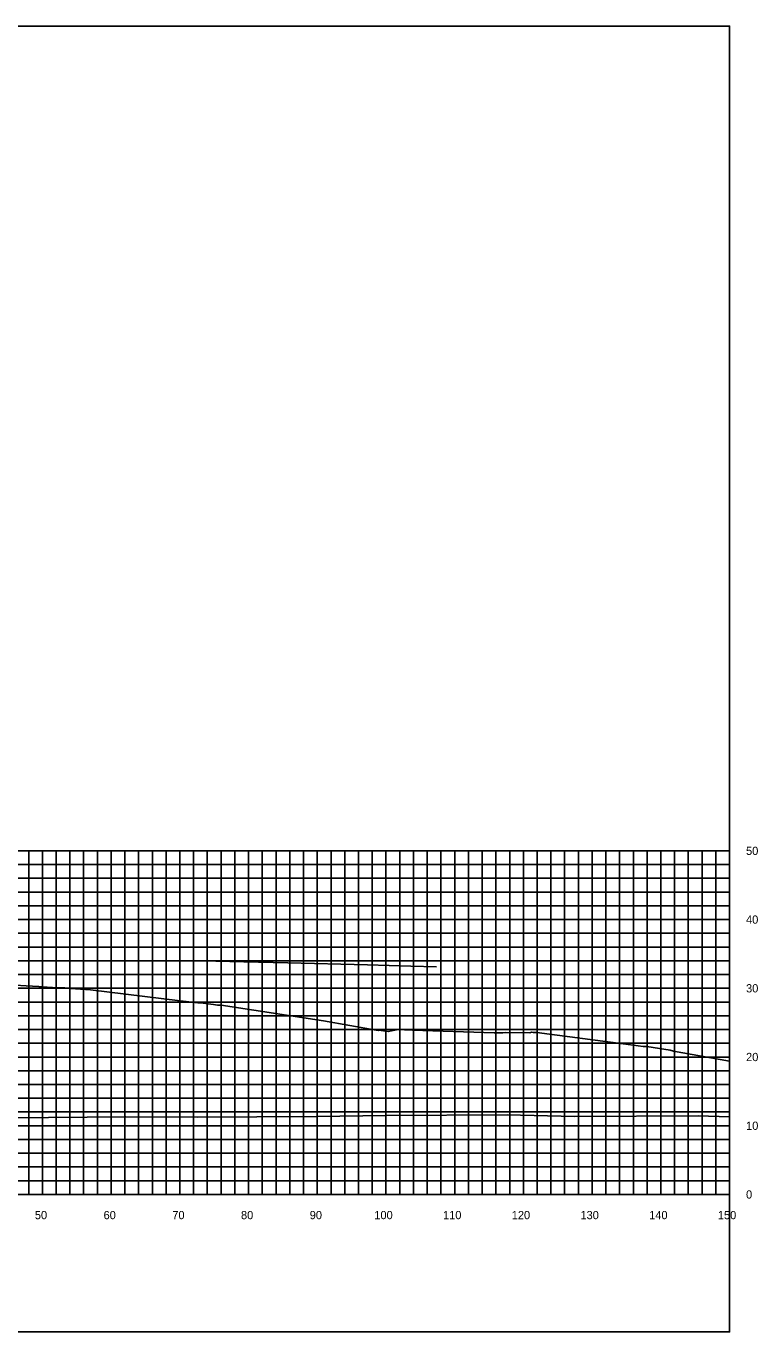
# Model space of a CAD drawing. Extents: x 1800880 to 1818864, y 245271 to 250560.
# Drawn here: x 1816520.4 to 1816626.9, y 248182.9 to 248372.9 of the extents above; entities that cross this region are included whole.
import ezdxf

# ---------------------------------------------------------------- set-up
doc = ezdxf.new("R2010")
doc.units = 0
for name, color, linetype in [('33', 7, 'Continuous'), ('CL-CNST', 7, 'Continuous'), ('DESIGN - DRAINAGE - Bridges', 7, 'Continuous'), ('Level 37', 7, 'Continuous'), ('Level 46', 7, 'Continuous'), ('Level 62', 7, 'Continuous')]:
    doc.layers.add(name, color=color, linetype=linetype)

msp = doc.modelspace()

# ---------------------------------------------------------------- linework, layer by layer
at = {"layer": 'CL-CNST'}
msp.add_lwpolyline([(1816518.81, 248233.34), (1816520.45, 248233.24), (1816522.28, 248233.13), (1816522.74, 248233.11), (1816524.29, 248233.02), (1816525.23, 248232.96), (1816525.59, 248232.96), (1816526, 248232.94), (1816526.17, 248232.93), (1816529.79, 248232.65), (1816542.87, 248231.08), (1816545.43, 248230.79), (1816545.8, 248230.75), (1816547.71, 248230.52), (1816548.27, 248230.44), (1816548.81, 248230.44), (1816548.83, 248230.44), (1816563.69, 248228.16), (1816571.37, 248226.8), (1816571.39, 248226.8), (1816571.67, 248226.77), (1816571.77, 248226.78), (1816573.13, 248226.6), (1816574.55, 248226.89), (1816574.56, 248226.89), (1816574.56, 248226.89), (1816574.73, 248226.88), (1816574.75, 248226.88), (1816574.77, 248226.88), (1816574.81, 248226.88), (1816574.85, 248226.88), (1816574.91, 248226.88), (1816575, 248226.87), (1816575.16, 248226.87), (1816575.5, 248226.86), (1816576.64, 248226.81), (1816588.54, 248226.39), (1816588.74, 248226.39), (1816588.74, 248226.39), (1816589.33, 248226.41), (1816589.8, 248226.42), (1816590.18, 248226.44), (1816593.71, 248226.39), (1816594, 248226.5), (1816594.21, 248226.48), (1816594.25, 248226.48), (1816594.44, 248226.48), (1816594.75, 248226.48), (1816607.34, 248224.79), (1816610.21, 248224.44), (1816610.34, 248224.44), (1816610.77, 248224.43), (1816614.14, 248223.88), (1816614.63, 248223.72), (1816622.8, 248222.3)], dxfattribs=at)
at = {"layer": 'DESIGN - DRAINAGE - Bridges'}
for p, q in [((1816622.8, 248202.89), (1816622.8, 248252.89)), ((1816622.86, 248252.89), (1816622.8, 248252.89)), ((1816622.86, 248242.89), (1816622.8, 248242.89)), ((1816622.86, 248232.89), (1816622.8, 248232.89)), ((1816622.86, 248222.89), (1816622.8, 248222.89)), ((1816622.86, 248212.89), (1816622.8, 248212.89)), ((1816322.8, 248202.89), (1816622.8, 248202.89)), ((1816522.8, 248202.83), (1816522.8, 248202.89)), ((1816532.8, 248202.83), (1816532.8, 248202.89)), ((1816542.8, 248202.83), (1816542.8, 248202.89)), ((1816552.8, 248202.83), (1816552.8, 248202.89)), ((1816562.8, 248202.83), (1816562.8, 248202.89)), ((1816572.8, 248202.83), (1816572.8, 248202.89)), ((1816582.8, 248202.83), (1816582.8, 248202.89)), ((1816592.8, 248202.83), (1816592.8, 248202.89)), ((1816602.8, 248202.83), (1816602.8, 248202.89)), ((1816612.8, 248202.83), (1816612.8, 248202.89)), ((1816622.8, 248202.83), (1816622.8, 248202.89)), ((1816622.86, 248202.89), (1816622.8, 248202.89))]:
    msp.add_line(p, q, dxfattribs=at)
at = {"layer": 'Level 37'}
msp.add_lwpolyline([(1816322.8, 248182.89), (1816622.8, 248182.89), (1816622.8, 248372.89), (1816322.8, 248372.89)], close=True, dxfattribs=at)
at = {"layer": 'Level 46'}
for p, q in [((1816322.8, 248252.89), (1816622.8, 248252.89)), ((1816520.8, 248202.89), (1816520.8, 248252.89)), ((1816522.8, 248202.89), (1816522.8, 248252.89)), ((1816524.8, 248202.89), (1816524.8, 248252.89)), ((1816526.8, 248202.89), (1816526.8, 248252.89)), ((1816528.8, 248202.89), (1816528.8, 248252.89)), ((1816530.8, 248202.89), (1816530.8, 248252.89)), ((1816532.8, 248202.89), (1816532.8, 248252.89)), ((1816534.8, 248202.89), (1816534.8, 248252.89)), ((1816536.8, 248202.89), (1816536.8, 248252.89)), ((1816538.8, 248202.89), (1816538.8, 248252.89)), ((1816540.8, 248202.89), (1816540.8, 248252.89)), ((1816542.8, 248202.89), (1816542.8, 248252.89)), ((1816544.8, 248202.89), (1816544.8, 248252.89)), ((1816546.8, 248202.89), (1816546.8, 248252.89)), ((1816548.8, 248202.89), (1816548.8, 248252.89)), ((1816550.8, 248202.89), (1816550.8, 248252.89)), ((1816552.8, 248202.89), (1816552.8, 248252.89)), ((1816554.8, 248202.89), (1816554.8, 248252.89)), ((1816556.8, 248202.89), (1816556.8, 248252.89)), ((1816558.8, 248202.89), (1816558.8, 248252.89)), ((1816560.8, 248202.89), (1816560.8, 248252.89)), ((1816562.8, 248202.89), (1816562.8, 248252.89)), ((1816564.8, 248202.89), (1816564.8, 248252.89)), ((1816566.8, 248202.89), (1816566.8, 248252.89)), ((1816568.8, 248202.89), (1816568.8, 248252.89)), ((1816570.8, 248202.89), (1816570.8, 248252.89)), ((1816572.8, 248202.89), (1816572.8, 248252.89)), ((1816574.8, 248202.89), (1816574.8, 248252.89)), ((1816576.8, 248202.89), (1816576.8, 248252.89)), ((1816578.8, 248202.89), (1816578.8, 248252.89)), ((1816580.8, 248202.89), (1816580.8, 248252.89)), ((1816582.8, 248202.89), (1816582.8, 248252.89)), ((1816584.8, 248202.89), (1816584.8, 248252.89)), ((1816586.8, 248202.89), (1816586.8, 248252.89)), ((1816588.8, 248202.89), (1816588.8, 248252.89)), ((1816590.8, 248202.89), (1816590.8, 248252.89)), ((1816592.8, 248202.89), (1816592.8, 248252.89)), ((1816594.8, 248202.89), (1816594.8, 248252.89)), ((1816596.8, 248202.89), (1816596.8, 248252.89)), ((1816598.8, 248202.89), (1816598.8, 248252.89)), ((1816600.8, 248202.89), (1816600.8, 248252.89)), ((1816602.8, 248202.89), (1816602.8, 248252.89)), ((1816604.8, 248202.89), (1816604.8, 248252.89)), ((1816606.8, 248202.89), (1816606.8, 248252.89)), ((1816608.8, 248202.89), (1816608.8, 248252.89)), ((1816610.8, 248202.89), (1816610.8, 248252.89)), ((1816612.8, 248202.89), (1816612.8, 248252.89)), ((1816614.8, 248202.89), (1816614.8, 248252.89)), ((1816616.8, 248202.89), (1816616.8, 248252.89)), ((1816618.8, 248202.89), (1816618.8, 248252.89)), ((1816620.8, 248202.89), (1816620.8, 248252.89)), ((1816622.8, 248202.89), (1816622.8, 248252.89)), ((1816322.8, 248250.89), (1816622.8, 248250.89)), ((1816322.8, 248248.89), (1816622.8, 248248.89)), ((1816322.8, 248246.89), (1816622.8, 248246.89)), ((1816322.8, 248244.89), (1816622.8, 248244.89)), ((1816322.8, 248242.89), (1816622.8, 248242.89)), ((1816322.8, 248240.89), (1816622.8, 248240.89)), ((1816322.8, 248238.89), (1816622.8, 248238.89)), ((1816322.8, 248236.89), (1816622.8, 248236.89)), ((1816322.8, 248234.89), (1816622.8, 248234.89)), ((1816322.8, 248232.89), (1816622.8, 248232.89)), ((1816322.8, 248230.89), (1816622.8, 248230.89)), ((1816322.8, 248228.89), (1816622.8, 248228.89)), ((1816322.8, 248226.89), (1816622.8, 248226.89)), ((1816322.8, 248224.89), (1816622.8, 248224.89)), ((1816322.8, 248222.89), (1816622.8, 248222.89)), ((1816322.8, 248220.89), (1816622.8, 248220.89)), ((1816322.8, 248218.89), (1816622.8, 248218.89)), ((1816322.8, 248216.89), (1816622.8, 248216.89)), ((1816322.8, 248214.89), (1816622.8, 248214.89)), ((1816322.8, 248212.89), (1816622.8, 248212.89)), ((1816322.8, 248210.89), (1816622.8, 248210.89)), ((1816322.8, 248208.89), (1816622.8, 248208.89)), ((1816322.8, 248206.89), (1816622.8, 248206.89)), ((1816322.8, 248204.89), (1816622.8, 248204.89)), ((1816322.8, 248202.89), (1816622.8, 248202.89))]:
    msp.add_line(p, q, dxfattribs=at)
at = {"layer": 'Level 62'}
for points in [[(1816546.12, 248236.89), (1816548.03, 248236.84), (1816552.13, 248236.74), (1816558.5, 248236.57), (1816570.1, 248236.28), (1816576.42, 248236.12), (1816580.14, 248236.02)], [(1816322.8, 248214.6), (1816340.66, 248214.44), (1816345.59, 248214.43), (1816368.41, 248214.28), (1816376.18, 248214.28), (1816396.17, 248214.14), (1816406.28, 248214.16), (1816423.92, 248214.03), (1816436.01, 248214.07), (1816451.68, 248214.02), (1816465.45, 248214.09), (1816479.43, 248214.1), (1816494.66, 248214.19), (1816507.19, 248213.97), (1816523.68, 248214.07), (1816534.94, 248214.19), (1816545.33, 248214.12), (1816562.7, 248214.22), (1816572.81, 248214.4), (1816590.45, 248214.5), (1816600.25, 248214.23), (1816618.21, 248214.35), (1816622.8, 248214.19)]]:
    msp.add_lwpolyline(points, dxfattribs=at)

# ---------------------------------------------------------------- texts
for s, p in [('50', (1816521.7, 248199.29)), ('60', (1816531.7, 248199.29)), ('70', (1816541.7, 248199.29)), ('80', (1816551.7, 248199.29)), ('90', (1816561.7, 248199.29)), ('100', (1816571.1, 248199.29)), ('110', (1816581.1, 248199.29)), ('120', (1816591.1, 248199.29)), ('130', (1816601.1, 248199.29)), ('140', (1816611.1, 248199.29)), ('150', (1816621.1, 248199.29))]:
    msp.add_text(s, height=1.2).set_placement(p)
at = {"layer": '33'}
for s, p in [('50', (1816625.2, 248252.29)), ('40', (1816625.2, 248242.29)), ('30', (1816625.2, 248232.29)), ('20', (1816625.2, 248222.29)), ('10', (1816625.2, 248212.29)), ('0', (1816625.2, 248202.29))]:
    msp.add_text(s, height=1.2, dxfattribs=at).set_placement(p)

doc.saveas('drawing.dxf')
